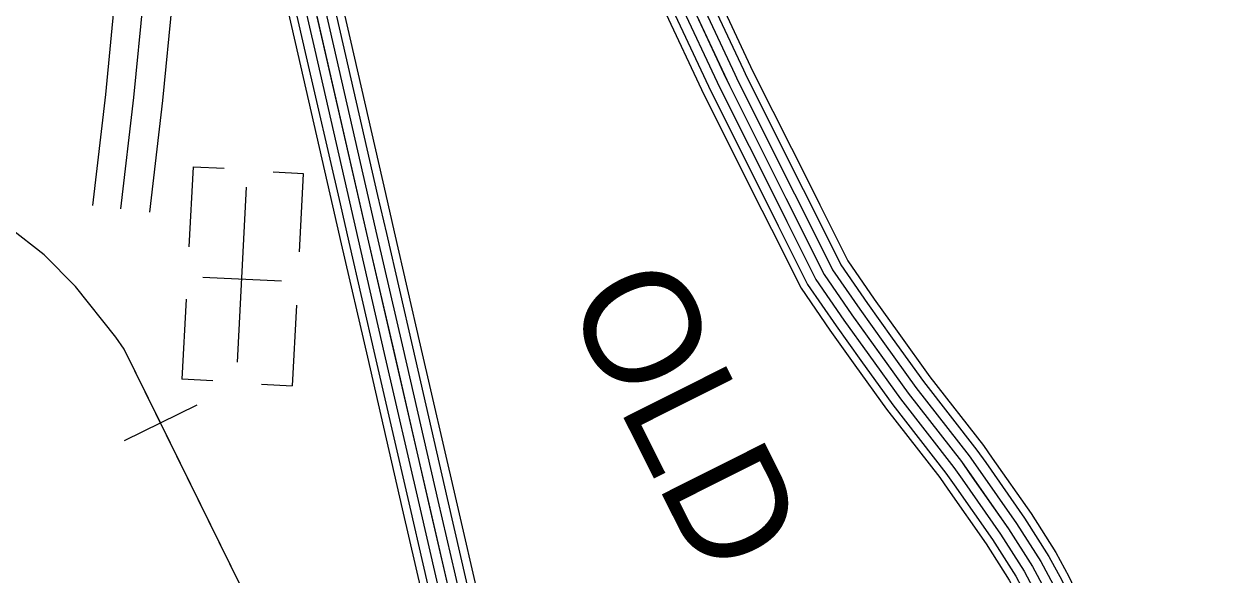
# Model space of a CAD drawing. Extents: x 1551132 to 1791609, y 378168 to 563823.
# Drawn here: x 1669092 to 1672989, y 451206 to 452977 of the extents above; entities that cross this region are included whole.
import ezdxf

# ---------------------------------------------------------------- set-up
doc = ezdxf.new("R2010")
doc.units = 0
for name, color, linetype in [('DESIGN - CONTOURS - Intermediate with optional Text', 7, 'Continuous'), ('DESIGN - ROW - Right-of-Way and Easement Labels', 7, 'Continuous'), ('DESIGN - UTILITIES - Cable (Underground) with Text', 7, 'Continuous'), ('SURVEY - CENTERLINE - Preliminary Text', 7, 'Continuous'), ('SURVEY - PROPERTY - Owners', 7, 'Continuous'), ('SURVEY - TRANSPORTATION - Roads', 7, 'Continuous')]:
    doc.layers.add(name, color=color, linetype=linetype)

msp = doc.modelspace()

# ---------------------------------------------------------------- linework, layer by layer
at = {"layer": 'DESIGN - CONTOURS - Intermediate with optional Text'}
msp.add_line((1669647.129, 451752.213), (1669413.876, 451637.36), dxfattribs=at)
for points in [[(1669413.843, 451931.742), (1669386.568, 451970.46), (1669257.13, 452132.847), (1669156.741, 452234.65), (1669044.127, 452322.619), (1668946.454, 452390.771)], [(1669413.843, 451931.742), (1669386.568, 451970.46), (1669257.13, 452132.847), (1669156.741, 452234.65), (1669044.127, 452322.619)], [(1671453.584, 446155.542), (1671458.734, 446587.129), (1671445.234, 446797.642), (1671420.035, 447034.349), (1671375.936, 447363.457), (1671311.554, 447670.79), (1671252.647, 447933.972), (1671153.067, 448309.874), (1671056.019, 448563.547), (1670872.724, 448968.582), (1669413.843, 451931.742)], [(1669530.506, 451694.786), (1669413.843, 451931.742)], [(1669822.033, 451102.654), (1669530.506, 451694.786)]]:
    msp.add_lwpolyline(points, dxfattribs=at)
at = {"layer": 'DESIGN - UTILITIES - Cable (Underground) with Text'}
for p, q in [((1669634.905, 452518.572), (1669621.574, 452260.724)), ((1669635.171, 452518.439), (1669734.615, 452513.248)), ((1669990.213, 452495.651), (1669892.577, 452500.933)), ((1669977.591, 452244.629), (1669990.563, 452495.785)), ((1669666.543, 452163.798), (1669919.857, 452150.993)), ((1669612.693, 452092.204), (1669599.055, 451835.815)), ((1669954.888, 451813.686), (1669968.526, 452073.775)), ((1669598.88, 451835.856), (1669698.715, 451830.924)), ((1669855.227, 451818.784), (1669954.229, 451813.377))]:
    msp.add_line(p, q, dxfattribs=at)
msp.add_lwpolyline([(1669777.475, 451890.285), (1669807.393, 452452.748)], dxfattribs=at)
at = {"layer": 'SURVEY - CENTERLINE - Preliminary Text'}
for points in [[(1663527.501, 458531.645), (1663937.658, 458524.778), (1664956.926, 458490.811), (1666133.665, 458411.268), (1667114.358, 458321.633), (1667821.05, 458220.647), (1668174.208, 458153.146), (1668385.628, 458077.46), (1668545.491, 457994.525), (1668669.83, 457911.598), (1668816.093, 457780.545), (1668971.798, 457603.565), (1669086.103, 457407.56), (1669232.316, 457017.116), (1669343.738, 456614.306), (1669479.685, 455654.081), (1669665.897, 454721.39), (1669915.24, 453515.825), (1670196.358, 452289.935), (1670475.601, 451076.079), (1670830.483, 450021.626), (1671037.845, 449391.443)], [(1669974.964, 453394.081), (1670086.719, 452906.718)], [(1670005.18, 453401.014), (1670116.935, 452913.652)], [(1670030.246, 453406.764), (1670142.001, 452919.402)], [(1669860.225, 453367.772), (1669971.98, 452880.409)], [(1669884.316, 453373.297), (1669996.071, 452885.934)], [(1669914.532, 453380.23), (1670026.287, 452892.868)], [(1669944.748, 453387.155), (1670056.503, 452899.793)], [(1669996.071, 452885.951), (1670107.835, 452398.588)], [(1670026.287, 452892.876), (1670138.051, 452405.513)], [(1670056.503, 452899.809), (1670168.267, 452412.447)], [(1670086.719, 452906.743), (1670198.483, 452419.38)], [(1670116.935, 452913.668), (1670228.699, 452426.306)], [(1670142.001, 452919.418), (1670253.765, 452432.056)], [(1669971.98, 452880.426), (1670083.744, 452393.063)], [(1670198.475, 452419.397), (1670226.574, 452296.877), (1670310.48, 451932.109)], [(1670228.69, 452426.322), (1670256.781, 452303.819), (1670340.696, 451939.06)], [(1670253.757, 452432.072), (1670281.847, 452309.569), (1670365.754, 451944.826)], [(1670083.736, 452393.08), (1670111.843, 452270.518), (1670195.766, 451905.717)], [(1670107.827, 452398.605), (1670135.934, 452276.052), (1670219.849, 451911.259)], [(1670138.043, 452405.53), (1670166.142, 452282.993), (1670250.065, 451918.209)], [(1670168.259, 452412.463), (1670196.358, 452289.935), (1670280.272, 451925.159)], [(1670219.849, 451911.275), (1670331.946, 451423.996)], [(1670250.065, 451918.226), (1670362.162, 451430.946)], [(1670280.272, 451925.176), (1670392.369, 451437.896)], [(1670310.48, 451932.126), (1670422.577, 451444.847)], [(1670340.696, 451939.076), (1670452.793, 451451.797)], [(1670365.754, 451944.843), (1670477.851, 451457.564)], [(1670195.766, 451905.734), (1670307.863, 451418.454)], [(1670422.569, 451444.863), (1670505.467, 451084.521), (1670546.041, 450963.968)], [(1670452.785, 451451.814), (1670535.333, 451092.954), (1670575.415, 450973.851)], [(1670477.842, 451457.58), (1670560.115, 451099.963), (1670599.789, 450982.051)], [(1670307.855, 451418.471), (1670392.053, 451052.47), (1670434.477, 450926.416)], [(1670331.938, 451424.013), (1670415.869, 451059.203), (1670457.901, 450934.3)], [(1670362.154, 451430.963), (1670445.735, 451067.637), (1670487.275, 450944.184)], [(1670392.361, 451437.913), (1670475.601, 451076.079), (1670516.658, 450954.076)]]:
    msp.add_lwpolyline(points, dxfattribs=at)
at = {"layer": 'SURVEY - PROPERTY - Owners'}
for points in [[(1669312.745, 452393.679), (1669354.145, 452750.972), (1669385.086, 453065.655), (1669403.26, 453282.569), (1669412.977, 453366.071)], [(1669402.852, 452383.237), (1669444.342, 452741.313), (1669475.417, 453057.43), (1669493.525, 453273.536), (1669503.075, 453355.579)], [(1669496.516, 452372.387), (1669538.099, 452731.271), (1669569.323, 453048.88), (1669587.356, 453264.144), (1669596.731, 453344.679)]]:
    msp.add_lwpolyline(points, dxfattribs=at)
at = {"layer": 'SURVEY - TRANSPORTATION - Roads'}
for points in [[(1671175.019, 453287.162), (1671307.382, 453099.249), (1671428.371, 452840.475)], [(1671103.312, 453236.644), (1671231.209, 453055.072), (1671360.089, 452779.432), (1671541.976, 452417.131), (1671665.19, 452171.575), (1671753.696, 452042.488), (1671934.775, 451790.265), (1672106.213, 451570.176), (1672257.717, 451354.312), (1672334.324, 451233.359), (1672373.498, 451160.874), (1672410.605, 451082.397), (1672522.594, 450722.904), (1672687.282, 450062.62), (1672775.104, 449685.385), (1672876.027, 449225.957), (1672988.54, 448730.369)], [(1671103.312, 453236.644), (1671231.209, 453055.072), (1671348.914, 452803.324)], [(1671128.653, 453254.494), (1671258.133, 453070.681), (1671376.997, 452816.458)], [(1671153.994, 453272.353), (1671285.049, 453086.298), (1671405.08, 452829.583)], [(1671052.63, 453200.935), (1671177.369, 453023.847), (1671292.749, 452777.065)], [(1671077.971, 453218.793), (1671204.285, 453039.464), (1671320.832, 452790.191)], [(1671032.422, 453186.701), (1671155.902, 453011.396), (1671270.366, 452766.59)], [(1671376.989, 452816.475), (1671387.988, 452792.957), (1671569.684, 452431.04), (1671600.275, 452370.055)], [(1671405.063, 452829.608), (1671415.879, 452806.483), (1671597.392, 452444.94), (1671627.983, 452383.955)], [(1671428.354, 452840.509), (1671439.029, 452817.7), (1671620.374, 452456.482), (1671650.965, 452395.489)], [(1671292.749, 452777.074), (1671304.299, 452752.381), (1671486.561, 452389.322), (1671517.152, 452328.354)], [(1671320.823, 452790.207), (1671332.19, 452765.907), (1671514.269, 452403.222), (1671544.86, 452342.254)], [(1671348.906, 452803.341), (1671360.089, 452779.432), (1671541.976, 452417.131), (1671572.567, 452356.154)], [(1671270.358, 452766.598), (1671282.049, 452741.598), (1671464.478, 452378.23), (1671495.061, 452317.27)], [(1671627.983, 452383.98), (1671718.714, 452203.159), (1671804.453, 452078.106), (1671883.935, 451967.394)], [(1671650.965, 452395.514), (1671740.913, 452216.251), (1671825.503, 452092.873), (1671904.818, 451982.395)], [(1671544.86, 452342.271), (1671638.432, 452155.783), (1671728.322, 452024.679), (1671808.386, 451913.151)], [(1671572.567, 452356.171), (1671665.19, 452171.575), (1671753.696, 452042.488), (1671833.569, 451931.235)], [(1671600.275, 452370.071), (1671691.948, 452187.367), (1671779.071, 452060.297), (1671858.752, 451949.319)], [(1671495.061, 452317.278), (1671590.333, 452127.407), (1671682.706, 451992.67), (1671763.129, 451880.659)], [(1671517.152, 452328.362), (1671611.666, 452139.99), (1671702.939, 452006.87), (1671783.204, 451895.076)], [(1671858.744, 451949.327), (1671959.6, 451808.84), (1672131.145, 451588.618), (1672158.861, 451549.125)], [(1671883.926, 451967.403), (1671984.432, 451827.407), (1672156.07, 451607.06), (1672184.236, 451566.934)], [(1671904.809, 451982.403), (1672005.023, 451842.816), (1672176.753, 451622.361), (1672205.285, 451581.709)], [(1671808.378, 451913.16), (1671909.951, 451771.689), (1672081.28, 451551.734), (1672108.113, 451513.508)], [(1671833.561, 451931.243), (1671934.775, 451790.265), (1672106.213, 451570.176), (1672133.487, 451531.316)], [(1671763.121, 451880.667), (1671865.327, 451738.313), (1672036.481, 451518.591), (1672062.514, 451481.498)], [(1671783.195, 451895.084), (1671885.118, 451753.122), (1672056.355, 451533.291), (1672082.738, 451495.699)], [(1672184.227, 451566.951), (1672309.308, 451388.73), (1672387.848, 451264.726), (1672428.83, 451188.883), (1672454.413, 451134.798)], [(1672205.277, 451581.726), (1672330.707, 451403.005), (1672410.047, 451277.735), (1672451.788, 451200.508), (1672477.662, 451145.79)], [(1672133.479, 451531.333), (1672257.717, 451354.312), (1672334.324, 451233.359), (1672373.498, 451160.874), (1672398.364, 451108.289)], [(1672158.853, 451549.142), (1672283.508, 451371.521), (1672361.081, 451249.043), (1672401.164, 451174.882), (1672426.388, 451121.539)], [(1672082.73, 451495.716), (1672206.127, 451319.894), (1672280.8, 451201.991), (1672318.166, 451132.864), (1672342.315, 451081.78)], [(1672108.104, 451513.524), (1672231.926, 451337.103), (1672307.566, 451217.675), (1672345.832, 451146.865), (1672370.34, 451095.039)], [(1672062.505, 451481.515), (1672185.561, 451306.177), (1672259.467, 451189.491), (1672296.1, 451121.689), (1672319.974, 451071.213)]]:
    msp.add_lwpolyline(points, dxfattribs=at)

# ---------------------------------------------------------------- texts
at = {"layer": 'DESIGN - ROW - Right-of-Way and Easement Labels'}
msp.add_text('OLD', height=370.0058, rotation=296.658461, dxfattribs=at).set_placement((1670828.476, 452091.155))

doc.saveas('drawing.dxf')
